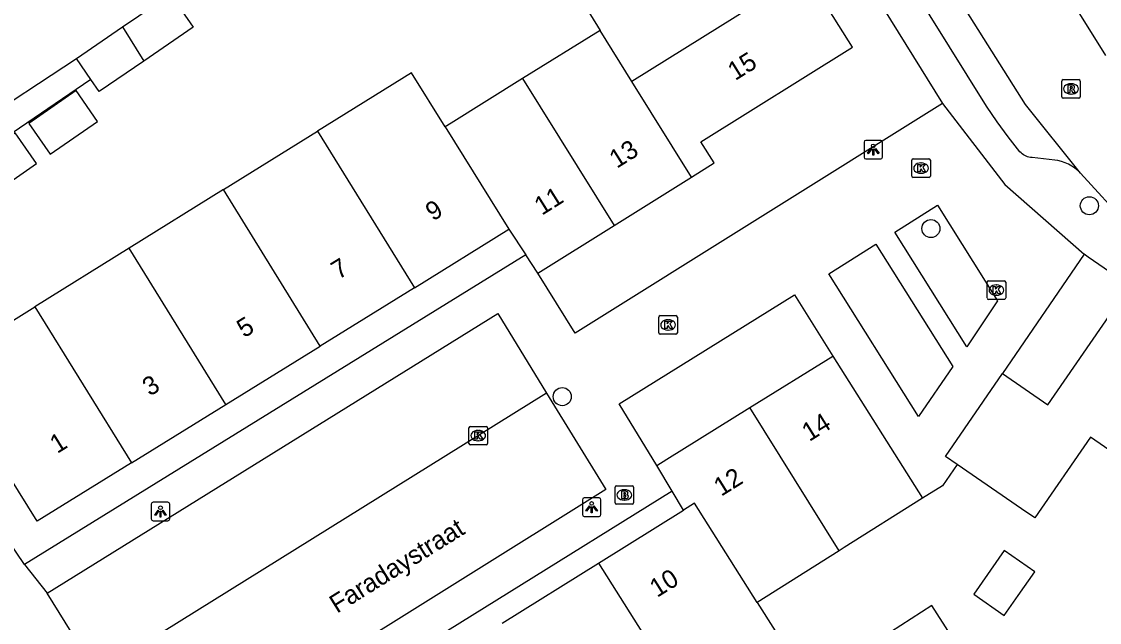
# Model space of a CAD drawing. Extents: x 159280 to 160375, y 384531 to 385872.
# Drawn here: x 159848 to 159906.4, y 385187.8 to 385220.4 of the extents above; entities that cross this region are included whole.
import ezdxf

# ---------------------------------------------------------------- set-up
doc = ezdxf.new("R2010")
doc.units = 0
for name, color, linetype in [('IMGEO_Boom', 7, 'Continuous'), ('IMGEO_Brandkraan', 7, 'Continuous'), ('IMGEO_Kolk', 7, 'Continuous'), ('IMGEO_Lichtpunt', 7, 'Continuous'), ('IMGEO_Openbare_ruimte_label', 7, 'Continuous'), ('IMGEO_Pand', 7, 'Continuous'), ('IMGEO_Pand_nummerreeks', 7, 'Continuous'), ('IMGEO_Rijbaan_lokaal_open', 7, 'Continuous'), ('IMGEO_Rioolput', 7, 'Continuous'), ('IMGEO_Voetpad_open', 7, 'Continuous')]:
    doc.layers.add(name, color=color, linetype=linetype)

msp = doc.modelspace()

# ---------------------------------------------------------------- linework, layer by layer
at = {"layer": 'IMGEO_Boom'}
for centre in [(159905.809, 385210.399), (159897.235, 385209.169), (159877.277, 385200.067)]:
    msp.add_circle(centre, 0.489, dxfattribs=at)
at = {"layer": 'IMGEO_Brandkraan'}
for p, q in [((159880.142, 385194.318), (159880.142, 385195.17)), ((159880.217, 385195.244), (159881.069, 385195.244)), ((159881.143, 385195.17), (159881.143, 385194.318)), ((159880.63, 385195.024), (159880.655, 385195.024)), ((159881.069, 385194.244), (159880.217, 385194.244)), ((159880.653, 385194.464), (159880.628, 385194.464))]:
    msp.add_line(p, q, dxfattribs=at)
for points in [[(159880.142, 385194.318), (159880.142, 385195.17)], [(159880.217, 385195.244), (159881.069, 385195.244)], [(159881.143, 385195.17), (159881.143, 385194.318)], [(159880.49, 385194.944), (159880.49, 385194.544), (159880.703, 385194.544)], [(159880.721, 385194.944), (159880.49, 385194.944)], [(159880.669, 385194.863), (159880.615, 385194.863), (159880.615, 385194.787)], [(159880.615, 385194.787), (159880.668, 385194.787)], [(159880.677, 385194.711), (159880.615, 385194.711), (159880.615, 385194.63)], [(159880.615, 385194.63), (159880.677, 385194.63)], [(159881.069, 385194.244), (159880.217, 385194.244)]]:
    msp.add_lwpolyline(points, dxfattribs=at)
for centre, radius, start, end in [((159880.219, 385195.168), 0.0765, 91.55205, 178.44795), ((159880.219, 385195.168), 0.0765, 91.55205, 178.44795), ((159881.067, 385195.168), 0.0765, 1.55205, 88.44795), ((159881.067, 385195.168), 0.0765, 1.55205, 88.44795), ((159880.67, 385194.825), 0.0379, 267.82845, 90.93552), ((159880.678, 385194.67), 0.0404, 269.87594, 90.50774), ((159880.709, 385194.795), 0.251, 268.66757, 293.53466), ((159880.725, 385194.799), 0.145, 59.4692, 91.53667), ((159880.75, 385194.846), 0.0922, 285.51372, 58.15012), ((159880.755, 385194.654), 0.105, 301.31148, 78.98903), ((159880.219, 385194.32), 0.0765, 181.55205, 268.44795), ((159880.219, 385194.32), 0.0765, 181.55205, 268.44795), ((159881.067, 385194.32), 0.0765, 271.55205, 358.44795), ((159881.067, 385194.32), 0.0765, 271.55205, 358.44795)]:
    msp.add_arc(centre, radius, start, end, dxfattribs=at)
for centre, major_axis, ratio, start_param, end_param in [((159880.629, 385194.744), (-0.387, 0.002), 0.722429, 4.712389, 7.853982), ((159880.654, 385194.744), (-0.39, 0.002), 0.717154, 1.570796, 4.712389)]:
    msp.add_ellipse(centre, major_axis=major_axis, ratio=ratio, start_param=start_param, end_param=end_param, dxfattribs=at)
at = {"layer": 'IMGEO_Kolk'}
for p, q in [((159896.203, 385212.013), (159896.203, 385212.865)), ((159896.278, 385212.939), (159897.13, 385212.939)), ((159896.691, 385212.719), (159896.716, 385212.719)), ((159897.204, 385212.865), (159897.204, 385212.013)), ((159896.714, 385212.159), (159896.689, 385212.159)), ((159897.13, 385211.939), (159896.278, 385211.939)), ((159900.282, 385205.408), (159900.282, 385206.26)), ((159900.357, 385206.334), (159901.209, 385206.334)), ((159901.283, 385206.26), (159901.283, 385205.408)), ((159900.77, 385206.114), (159900.795, 385206.114)), ((159901.209, 385205.334), (159900.357, 385205.334)), ((159900.793, 385205.554), (159900.768, 385205.554)), ((159882.584, 385204.453), (159883.436, 385204.453)), ((159882.509, 385203.527), (159882.509, 385204.379)), ((159882.997, 385204.233), (159883.022, 385204.233)), ((159883.51, 385204.379), (159883.51, 385203.527)), ((159883.436, 385203.453), (159882.584, 385203.453)), ((159883.02, 385203.673), (159882.995, 385203.673)), ((159872.228, 385197.531), (159872.228, 385198.383)), ((159872.303, 385198.457), (159873.155, 385198.457)), ((159872.716, 385198.237), (159872.741, 385198.237)), ((159873.229, 385198.383), (159873.229, 385197.531)), ((159873.155, 385197.457), (159872.303, 385197.457)), ((159872.739, 385197.677), (159872.714, 385197.677))]:
    msp.add_line(p, q, dxfattribs=at)
for points in [[(159896.203, 385212.013), (159896.203, 385212.865)], [(159896.278, 385212.939), (159897.13, 385212.939)], [(159896.524, 385212.639), (159896.647, 385212.639), (159896.647, 385212.488), (159896.777, 385212.639), (159896.941, 385212.639), (159896.795, 385212.488), (159896.948, 385212.239), (159896.796, 385212.239), (159896.711, 385212.403), (159896.647, 385212.336), (159896.647, 385212.239), (159896.524, 385212.239), (159896.524, 385212.639)], [(159897.204, 385212.865), (159897.204, 385212.013)], [(159897.13, 385211.939), (159896.278, 385211.939)], [(159900.282, 385205.408), (159900.282, 385206.26)], [(159900.357, 385206.334), (159901.209, 385206.334)], [(159901.283, 385206.26), (159901.283, 385205.408)], [(159900.603, 385206.034), (159900.726, 385206.034), (159900.726, 385205.883), (159900.856, 385206.034), (159901.02, 385206.034), (159900.874, 385205.883), (159901.027, 385205.634), (159900.875, 385205.634), (159900.79, 385205.798), (159900.726, 385205.731), (159900.726, 385205.634), (159900.603, 385205.634), (159900.603, 385206.034)], [(159901.209, 385205.334), (159900.357, 385205.334)], [(159882.584, 385204.453), (159883.436, 385204.453)], [(159882.509, 385203.527), (159882.509, 385204.379)], [(159882.83, 385204.153), (159882.953, 385204.153), (159882.953, 385204.002), (159883.083, 385204.153), (159883.247, 385204.153), (159883.101, 385204.002), (159883.254, 385203.753), (159883.102, 385203.753), (159883.017, 385203.917), (159882.953, 385203.85), (159882.953, 385203.753), (159882.83, 385203.753), (159882.83, 385204.153)], [(159883.51, 385204.379), (159883.51, 385203.527)], [(159883.436, 385203.453), (159882.584, 385203.453)], [(159872.228, 385197.531), (159872.228, 385198.383)], [(159872.303, 385198.457), (159873.155, 385198.457)], [(159872.549, 385198.157), (159872.672, 385198.157), (159872.672, 385198.006), (159872.802, 385198.157), (159872.966, 385198.157), (159872.82, 385198.006), (159872.973, 385197.757), (159872.821, 385197.757), (159872.736, 385197.921), (159872.672, 385197.854), (159872.672, 385197.757), (159872.549, 385197.757), (159872.549, 385198.157)], [(159873.229, 385198.383), (159873.229, 385197.531)], [(159873.155, 385197.457), (159872.303, 385197.457)]]:
    msp.add_lwpolyline(points, dxfattribs=at)
for centre, start, end in [((159896.28, 385212.863), 91.55205, 178.44795), ((159896.28, 385212.863), 91.55205, 178.44795), ((159897.128, 385212.863), 1.55205, 88.44795), ((159897.128, 385212.863), 1.55205, 88.44795), ((159896.28, 385212.015), 181.55205, 268.44795), ((159896.28, 385212.015), 181.55205, 268.44795), ((159897.128, 385212.015), 271.55205, 358.44795), ((159897.128, 385212.015), 271.55205, 358.44795), ((159900.359, 385206.258), 91.55205, 178.44795), ((159900.359, 385206.258), 91.55205, 178.44795), ((159901.207, 385206.258), 1.55205, 88.44795), ((159901.207, 385206.258), 1.55205, 88.44795), ((159900.359, 385205.41), 181.55205, 268.44795), ((159900.359, 385205.41), 181.55205, 268.44795), ((159901.207, 385205.41), 271.55205, 358.44795), ((159901.207, 385205.41), 271.55205, 358.44795), ((159882.586, 385204.377), 91.55205, 178.44795), ((159882.586, 385204.377), 91.55205, 178.44795), ((159883.434, 385204.377), 1.55205, 88.44795), ((159883.434, 385204.377), 1.55205, 88.44795), ((159882.586, 385203.529), 181.55205, 268.44795), ((159882.586, 385203.529), 181.55205, 268.44795), ((159883.434, 385203.529), 271.55205, 358.44795), ((159883.434, 385203.529), 271.55205, 358.44795), ((159872.305, 385198.381), 91.55205, 178.44795), ((159872.305, 385198.381), 91.55205, 178.44795), ((159873.153, 385198.381), 1.55205, 88.44795), ((159873.153, 385198.381), 1.55205, 88.44795), ((159872.305, 385197.533), 181.55205, 268.44795), ((159872.305, 385197.533), 181.55205, 268.44795), ((159873.153, 385197.533), 271.55205, 358.44795), ((159873.153, 385197.533), 271.55205, 358.44795)]:
    msp.add_arc(centre, 0.0765, start, end, dxfattribs=at)
for centre, major_axis, ratio, start_param, end_param in [((159896.69, 385212.439), (-0.387, 0.002), 0.722429, 4.712389, 7.853982), ((159896.715, 385212.439), (-0.39, 0.002), 0.717154, 1.570796, 4.712389), ((159900.769, 385205.834), (-0.387, 0.002), 0.722429, 4.712389, 7.853982), ((159900.794, 385205.834), (-0.39, 0.002), 0.717154, 1.570796, 4.712389), ((159882.996, 385203.953), (-0.387, 0.002), 0.722429, 4.712389, 7.853982), ((159883.021, 385203.953), (-0.39, 0.002), 0.717154, 1.570796, 4.712389), ((159872.715, 385197.957), (-0.387, 0.002), 0.722429, 4.712389, 7.853982), ((159872.74, 385197.957), (-0.39, 0.002), 0.717154, 1.570796, 4.712389)]:
    msp.add_ellipse(centre, major_axis=major_axis, ratio=ratio, start_param=start_param, end_param=end_param, dxfattribs=at)
at = {"layer": 'IMGEO_Lichtpunt'}
for p, q in [((159893.615, 385213.842), (159893.615, 385213.035)), ((159893.615, 385213.842), (159893.615, 385213.035)), ((159894.517, 385213.937), (159893.709, 385213.937)), ((159894.517, 385213.937), (159893.709, 385213.937)), ((159894.611, 385213.035), (159894.611, 385213.842)), ((159894.611, 385213.035), (159894.611, 385213.842)), ((159893.709, 385212.941), (159894.517, 385212.941)), ((159893.709, 385212.941), (159894.517, 385212.941)), ((159878.372, 385194.486), (159878.372, 385193.679)), ((159878.372, 385194.486), (159878.372, 385193.679)), ((159879.274, 385194.581), (159878.466, 385194.581)), ((159879.274, 385194.581), (159878.466, 385194.581)), ((159879.368, 385193.679), (159879.368, 385194.486)), ((159879.368, 385193.679), (159879.368, 385194.486)), ((159855.035, 385194.252), (159855.035, 385193.445)), ((159855.035, 385194.252), (159855.035, 385193.445)), ((159855.937, 385194.347), (159855.129, 385194.347)), ((159855.937, 385194.347), (159855.129, 385194.347)), ((159856.031, 385193.445), (159856.031, 385194.252)), ((159856.031, 385193.445), (159856.031, 385194.252)), ((159855.129, 385193.351), (159855.937, 385193.351)), ((159855.129, 385193.351), (159855.937, 385193.351)), ((159878.466, 385193.585), (159879.274, 385193.585)), ((159878.466, 385193.585), (159879.274, 385193.585))]:
    msp.add_line(p, q, dxfattribs=at)
for points in [[(159893.989, 385213.506), (159894.028, 385213.478), (159893.84, 385213.216), (159893.802, 385213.243), (159893.989, 385213.506)], [(159894.091, 385213.458), (159894.138, 385213.458), (159894.138, 385213.136), (159894.091, 385213.136), (159894.091, 385213.458)], [(159894.201, 385213.478), (159894.239, 385213.505), (159894.426, 385213.243), (159894.387, 385213.215), (159894.201, 385213.478)], [(159855.409, 385193.916), (159855.448, 385193.888), (159855.26, 385193.626), (159855.222, 385193.653), (159855.409, 385193.916)], [(159855.621, 385193.888), (159855.659, 385193.915), (159855.846, 385193.653), (159855.807, 385193.625), (159855.621, 385193.888)], [(159878.746, 385194.15), (159878.785, 385194.122), (159878.597, 385193.86), (159878.559, 385193.887), (159878.746, 385194.15)], [(159878.848, 385194.102), (159878.895, 385194.102), (159878.895, 385193.78), (159878.848, 385193.78), (159878.848, 385194.102)], [(159878.958, 385194.122), (159878.996, 385194.149), (159879.183, 385193.887), (159879.144, 385193.859), (159878.958, 385194.122)], [(159855.511, 385193.868), (159855.558, 385193.868), (159855.558, 385193.546), (159855.511, 385193.546), (159855.511, 385193.868)]]:
    msp.add_lwpolyline(points, dxfattribs=at)
for centre in [(159894.114, 385213.64), (159855.534, 385194.05), (159878.871, 385194.284)]:
    msp.add_circle(centre, 0.0994, dxfattribs=at)
for centre, start, end in [((159893.709, 385213.842), 90, 180), ((159893.709, 385213.842), 90, 180), ((159894.517, 385213.842), 0, 90), ((159894.517, 385213.842), 0, 90), ((159893.709, 385213.035), 180, 270), ((159893.709, 385213.035), 180, 270), ((159894.517, 385213.035), 270, 0), ((159894.517, 385213.035), 270, 360), ((159878.466, 385194.486), 90, 180), ((159878.466, 385194.486), 90, 180), ((159879.274, 385194.486), 0, 90), ((159879.274, 385194.486), 0, 90), ((159855.129, 385194.252), 90, 180), ((159855.129, 385194.252), 90, 180), ((159855.937, 385194.252), 0, 90), ((159855.937, 385194.252), 0, 90), ((159855.129, 385193.445), 180, 270), ((159855.129, 385193.445), 180, 270), ((159855.937, 385193.445), 270, 0), ((159855.937, 385193.445), 270, 360), ((159878.466, 385193.679), 180, 270), ((159878.466, 385193.679), 180, 270), ((159879.274, 385193.679), 270, 0), ((159879.274, 385193.679), 270, 360)]:
    msp.add_arc(centre, 0.0946, start, end, dxfattribs=at)
at = {"layer": 'IMGEO_Pand'}
for points in [[(159890.472, 385223.02), (159881.049, 385217.136)], [(159884.271, 385211.955), (159885.503, 385212.727), (159884.787, 385213.871), (159892.987, 385218.993), (159890.472, 385223.02)], [(159853.483, 385220.089), (159856.077, 385221.862), (159857.306, 385220.063), (159854.631, 385218.234)], [(159878.423, 385221.356), (159879.331, 385219.897)], [(159850.984, 385218.381), (159853.483, 385220.089)], [(159853.483, 385220.089), (159854.631, 385218.234)], [(159879.331, 385219.897), (159875.135, 385217.287)], [(159881.049, 385217.136), (159879.331, 385219.897)], [(159851.76, 385217.245), (159850.984, 385218.381)], [(159854.631, 385218.234), (159852.213, 385216.581), (159851.76, 385217.245)], [(159870.939, 385214.678), (159869.117, 385217.607), (159864.037, 385214.447)], [(159875.135, 385217.287), (159871.258, 385214.876), (159870.939, 385214.678)], [(159875.135, 385217.287), (159880.084, 385209.331)], [(159884.271, 385211.955), (159881.049, 385217.136)], [(159849.557, 385213.19), (159852.121, 385214.969), (159850.965, 385216.635), (159848.401, 385214.856), (159849.557, 385213.19)], [(159845.381, 385210.293), (159848.827, 385212.684), (159847.671, 385214.35), (159844.225, 385211.959)], [(159858.936, 385211.274), (159864.037, 385214.447)], [(159864.037, 385214.447), (159869.284, 385205.966)], [(159870.939, 385214.678), (159874.392, 385209.127)], [(159880.084, 385209.331), (159884.271, 385211.955)], [(159858.936, 385211.274), (159853.835, 385208.1)], [(159864.176, 385202.805), (159858.936, 385211.274)], [(159869.284, 385205.966), (159874.392, 385209.127)], [(159874.392, 385209.127), (159875.306, 385207.741)], [(159875.962, 385206.747), (159880.084, 385209.331)], [(159853.835, 385208.1), (159848.734, 385204.928)], [(159859.068, 385199.644), (159853.835, 385208.1)], [(159875.962, 385206.747), (159875.306, 385207.741)], [(159869.284, 385205.966), (159864.176, 385202.805)], [(159901.11, 385201.318), (159903.565, 385199.625), (159907.42, 385205.216), (159924.959, 385193.175), (159918.233, 385183.319)], [(159853.96, 385196.483), (159848.852, 385193.322), (159843.613, 385201.742), (159847.859, 385204.383), (159848.734, 385204.928)], [(159848.734, 385204.928), (159853.96, 385196.483)], [(159859.068, 385199.644), (159864.176, 385202.805)], [(159887.435, 385199.474), (159891.924, 385202.267)], [(159891.924, 385202.267), (159896.777, 385194.565)], [(159898.65, 385196.398), (159898.018, 385196.834), (159901.11, 385201.318)], [(159853.96, 385196.483), (159859.068, 385199.644)], [(159882.392, 385196.335), (159882.947, 385196.68), (159887.435, 385199.474)], [(159892.261, 385191.72), (159887.435, 385199.474)], [(159911.349, 385187.361), (159909.995, 385188.294), (159911.608, 385190.634), (159909.121, 385192.349), (159910.65, 385194.566), (159905.864, 385197.866), (159902.853, 385193.501), (159902.135, 385193.996), (159898.65, 385196.398)], [(159883.226, 385194.945), (159882.392, 385196.335)], [(159883.837, 385193.927), (159883.226, 385194.945)], [(159896.777, 385194.565), (159892.547, 385191.9), (159892.261, 385191.72)], [(159879.241, 385191.052), (159883.837, 385193.927)], [(159887.832, 385188.928), (159884.443, 385194.306), (159883.837, 385193.927)], [(159892.261, 385191.72), (159887.832, 385188.928)], [(159899.548, 385189.38), (159901.202, 385188.22), (159901.957, 385189.296), (159902.859, 385190.581), (159901.205, 385191.742), (159899.548, 385189.38)], [(159874.036, 385187.797), (159879.241, 385191.052)], [(159879.241, 385191.052), (159884.454, 385182.78)], [(159887.832, 385188.928), (159889.645, 385186.051), (159884.454, 385182.78)], [(159899.057, 385186), (159897.292, 385188.754), (159895.041, 385187.312)]]:
    msp.add_lwpolyline(points, dxfattribs=at)
at = {"layer": 'IMGEO_Rijbaan_lokaal_open'}
for points in [[(159893.71, 385239.344), (159906.682, 385218.533)], [(159905.328, 385212.168), (159902.355, 385215.889), (159889.293, 385236.61)], [(159916.146, 385202.88), (159911.623, 385205.993), (159910.945, 385206.541), (159908.768, 385208.518), (159907.836, 385209.423), (159905.328, 385212.168)], [(159876.435, 385200.263), (159852.056, 385185.082)], [(159876.435, 385200.263), (159879.641, 385195.041), (159855.694, 385180.077)]]:
    msp.add_lwpolyline(points, dxfattribs=at)
at = {"layer": 'IMGEO_Rioolput'}
for p, q in [((159904.316, 385216.304), (159904.316, 385217.156)), ((159904.391, 385217.23), (159905.243, 385217.23)), ((159904.804, 385217.01), (159904.829, 385217.01)), ((159905.317, 385217.156), (159905.317, 385216.304)), ((159905.243, 385216.23), (159904.391, 385216.23)), ((159904.827, 385216.45), (159904.802, 385216.45))]:
    msp.add_line(p, q, dxfattribs=at)
for points in [[(159904.316, 385216.304), (159904.316, 385217.156)], [(159904.391, 385217.23), (159905.243, 385217.23)], [(159904.905, 385216.928), (159904.653, 385216.93), (159904.653, 385216.53)], [(159904.653, 385216.53), (159904.777, 385216.53), (159904.777, 385216.692), (159904.788, 385216.692)], [(159904.831, 385216.849), (159904.777, 385216.849), (159904.777, 385216.768)], [(159904.777, 385216.768), (159904.829, 385216.768)], [(159904.835, 385216.663), (159904.906, 385216.53), (159905.046, 385216.53), (159904.981, 385216.656)], [(159905.317, 385217.156), (159905.317, 385216.304)], [(159905.243, 385216.23), (159904.391, 385216.23)]]:
    msp.add_lwpolyline(points, dxfattribs=at)
for centre, radius, start, end in [((159904.393, 385217.154), 0.0765, 91.55205, 178.44795), ((159904.393, 385217.154), 0.0765, 91.55205, 178.44795), ((159904.787, 385216.639), 0.0533, 26.02933, 88.69889), ((159904.813, 385216.957), 0.19, 274.7715, 282.96867), ((159904.837, 385216.753), 0.0964, 77.00612, 93.18647), ((159904.851, 385216.81), 0.0378, 276.66336, 79.67722), ((159904.904, 385216.818), 0.109, 350.36119, 89.41601), ((159904.902, 385216.818), 0.112, 277.58423, 350.98172), ((159904.886, 385216.603), 0.108, 29.51342, 73.79051), ((159905.241, 385217.154), 0.0765, 1.55205, 88.44795), ((159905.241, 385217.154), 0.0765, 1.55205, 88.44795), ((159904.393, 385216.306), 0.0765, 181.55205, 268.44795), ((159904.393, 385216.306), 0.0765, 181.55205, 268.44795), ((159905.241, 385216.306), 0.0765, 271.55205, 358.44795), ((159905.241, 385216.306), 0.0765, 271.55205, 358.44795)]:
    msp.add_arc(centre, radius, start, end, dxfattribs=at)
for centre, major_axis, ratio, start_param, end_param in [((159904.803, 385216.73), (-0.387, 0.002), 0.722429, 4.712389, 7.853982), ((159904.828, 385216.73), (-0.39, 0.002), 0.717154, 1.570796, 4.712389)]:
    msp.add_ellipse(centre, major_axis=major_axis, ratio=ratio, start_param=start_param, end_param=end_param, dxfattribs=at)
at = {"layer": 'IMGEO_Voetpad_open'}
for points in [[(159875.488, 385251.889), (159876.665, 385250), (159886.273, 385234.601), (159897.868, 385215.935)], [(159905.328, 385212.168), (159905.183, 385212.31), (159905.027, 385212.438), (159904.859, 385212.552), (159904.682, 385212.651), (159904.497, 385212.733), (159904.305, 385212.798), (159904.108, 385212.846), (159903.946, 385212.872), (159902.718, 385213.012), (159902.704, 385213.013), (159902.622, 385213.02), (159902.541, 385213.035), (159902.462, 385213.057), (159902.385, 385213.086), (159902.311, 385213.122), (159902.24, 385213.164), (159902.174, 385213.212), (159902.112, 385213.267), (159902.055, 385213.326), (159901.409, 385214.131), (159900.818, 385214.937), (159900.246, 385215.792), (159889.18, 385233.547)], [(159845.433, 385214.728), (159850.984, 385218.381)], [(159851.76, 385217.245), (159837.15, 385207.27)], [(159897.868, 385215.935), (159877.981, 385203.506), (159875.962, 385206.747)], [(159897.868, 385215.935), (159901.229, 385211.553), (159905.522, 385207.774)], [(159895.276, 385208.972), (159897.598, 385210.427), (159900.841, 385205.247), (159899.173, 385202.773), (159895.276, 385208.972)], [(159891.7, 385206.721), (159894.257, 385208.329), (159898.425, 385201.693), (159896.568, 385198.994), (159891.7, 385206.721)], [(159875.306, 385207.741), (159848.178, 385190.971)], [(159905.522, 385207.774), (159901.11, 385201.318)], [(159926.338, 385193.522), (159925.993, 385193.712), (159905.738, 385207.626), (159905.522, 385207.774)], [(159848.178, 385190.971), (159841.697, 385200.55), (159837.15, 385207.27)], [(159882.392, 385196.335), (159880.362, 385199.671), (159889.853, 385205.588), (159891.924, 385202.267)], [(159849.402, 385189.422), (159873.789, 385204.573), (159876.435, 385200.263)], [(159898.65, 385196.398), (159897.854, 385195.244), (159896.777, 385194.565)], [(159883.226, 385194.945), (159856.768, 385178.491)], [(159848.178, 385190.971), (159849.402, 385189.422)], [(159852.056, 385185.082), (159851.902, 385185.379), (159849.402, 385189.422)]]:
    msp.add_lwpolyline(points, dxfattribs=at)

# ---------------------------------------------------------------- texts
at = {"layer": 'IMGEO_Openbare_ruimte_label'}
msp.add_text('Faradaystraat', height=1, rotation=32.00538, dxfattribs=at).set_placement((159865.085, 385188.308))
at = {"layer": 'IMGEO_Pand_nummerreeks'}
for s, rotation, p in [('15', 31.99031, (159886.641, 385217.152)), ('13', 32.07908, (159880.233, 385212.398)), ('11', 32.07991, (159876.173, 385209.854)), ('9', 31.75332, (159870.278, 385209.545)), ('7', 31.7506, (159865.17, 385206.384)), ('5', 31.7506, (159860.062, 385203.223)), ('3', 31.7506, (159854.954, 385200.062)), ('14', 31.89503, (159890.649, 385197.61)), ('1', 31.7506, (159849.943, 385196.961)), ('12', 31.89656, (159885.882, 385194.643)), ('10', 32.02261, (159882.415, 385189.169))]:
    msp.add_text(s, height=1, rotation=rotation, dxfattribs=at).set_placement(p)

doc.saveas('drawing.dxf')
